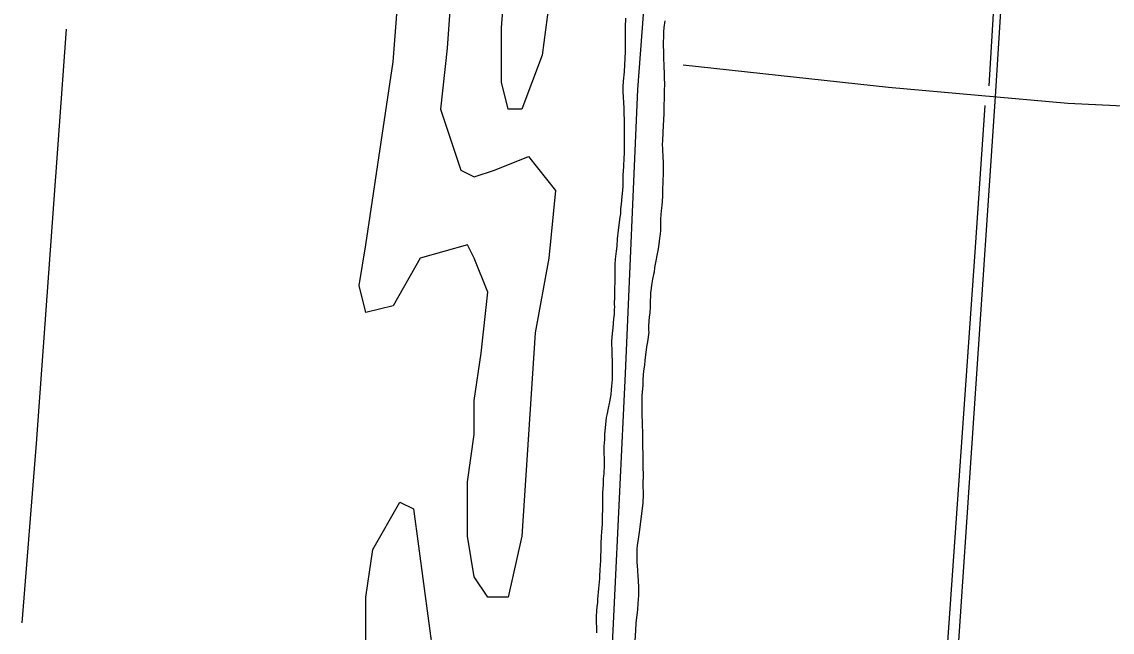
# Model space of a CAD drawing. Extents: x 3219052 to 3256913, y 800770 to 826146.
# Drawn here: x 3245568 to 3247011, y 809258 to 810066 of the extents above; entities that cross this region are included whole.
import ezdxf

# ---------------------------------------------------------------- set-up
doc = ezdxf.new("R2010")
doc.units = 0
for name, color, linetype in [('V-DTCH-CNTR', 7, 'Continuous'), ('V-SITE-VEGE', 7, 'Continuous'), ('V-TOPO-SHOR', 7, 'Continuous')]:
    doc.layers.add(name, color=color, linetype=linetype)

msp = doc.modelspace()

# ---------------------------------------------------------------- linework, layer by layer
at = {"layer": 'V-DTCH-CNTR'}
for points in [[(3246775.6, 808768.5), (3246856.3, 809967.2), (3246890, 810502.3), (3246930.5, 811068.6), (3246938.2, 811129.8), (3246934.7, 811154.9), (3246921.5, 811164.6), (3246906.8, 811165.6), (3246895.3, 811163.8), (3246870.2, 811165.8), (3246845.1, 811171.6), (3246817.1, 811182.8), (3246758.3, 811235.3), (3246693.3, 811306.7), (3246660.1, 811363.8), (3246649.4, 811395.9), (3246645.4, 811422.6), (3246643.3, 811473.9), (3246633.5, 811532.7), (3246609.4, 811610.6)], [(3246443.2, 810009.5), (3246714.8, 809979.6), (3246952.3, 809958.7), (3247117.2, 809950.8)]]:
    msp.add_lwpolyline(points, dxfattribs=at)
at = {"layer": 'V-SITE-VEGE'}
for points in [[(3246256.3, 810605.2), (3246301.1, 810784.6), (3246301.1, 810829.4), (3246319, 810883.2), (3246363.8, 810901.2), (3246354.9, 810865.3), (3246354.9, 810793.6), (3246328, 810470.7), (3246310.1, 810363.1), (3246292.1, 810273.4), (3246274.2, 810156.8), (3246256.3, 810022.3), (3246229.4, 809950.6), (3246211.5, 809950.6), (3246202.5, 809986.5), (3246202.5, 810058.2), (3246211.5, 810174.8), (3246220.5, 810318.3)], [(3246112.9, 809224.2), (3246050.2, 809044.9), (3246050.2, 808901.4), (3246059.2, 808820.7), (3246023.3, 808820.7), (3245987.5, 808829.6), (3245987.5, 808892.4), (3245996.4, 808973.1), (3246005.4, 809035.9), (3246023.3, 809134.5), (3246023.3, 809304.9), (3246032.3, 809367.7), (3246068.1, 809430.5), (3246086, 809421.5)]]:
    msp.add_lwpolyline(points, close=True, dxfattribs=at)
for points in [[(3246139.8, 810156.8), (3246130.8, 810031.3), (3246121.9, 809950.6), (3246148.8, 809869.9), (3246166.7, 809860.9), (3246193.6, 809869.9), (3246238.4, 809887.8), (3246274.2, 809843), (3246265.3, 809753.3), (3246247.3, 809654.7), (3246229.4, 809385.6), (3246211.5, 809304.9), (3246184.6, 809304.9), (3246166.7, 809331.8), (3246157.7, 809385.6), (3246157.7, 809457.4), (3246166.7, 809520.1), (3246166.7, 809565), (3246175.6, 809627.8), (3246184.6, 809708.5), (3246166.7, 809753.3), (3246157.7, 809771.2), (3246095, 809753.3), (3246059.2, 809690.5), (3246023.3, 809681.6), (3246014.4, 809717.4), (3246023.3, 809771.2), (3246059.2, 810013.4), (3246086, 810363.1)], [(3246334.1, 809353.3), (3246334.8, 809372.4), (3246334.8, 809375.6), (3246335.2, 809385.1), (3246335.6, 809391.4), (3246336.4, 809401.4), (3246336.6, 809431.8), (3246337, 809442.7), (3246337.8, 809454), (3246337.7, 809461.3), (3246338.6, 809468.5), (3246338.9, 809479), (3246338.7, 809504.8), (3246339.6, 809513.4), (3246339.5, 809520.2), (3246341.6, 809542.5), (3246342.9, 809547.9), (3246343.8, 809552.9), (3246345.9, 809563.4), (3246347.7, 809572.9), (3246348.1, 809579.3), (3246348.9, 809583.8), (3246349.8, 809592.9), (3246349.6, 809613.7), (3246349, 809629.1), (3246348.9, 809643.2), (3246349.7, 809654.1), (3246350.6, 809660.9), (3246351.4, 809673.6), (3246351.8, 809675.9), (3246352.2, 809679.9), (3246352.2, 809685.8), (3246352.6, 809688.6), (3246352.1, 809692.6), (3246352.5, 809702.6), (3246352.5, 809705.3), (3246352.9, 809711.2), (3246352.8, 809714.9), (3246353.3, 809720.3), (3246353, 809745.2), (3246353.4, 809752), (3246354.7, 809762.9), (3246355.6, 809769.3), (3246356.4, 809778.8), (3246357.7, 809790.6), (3246359.8, 809807.9), (3246360.6, 809812), (3246360.6, 809818.8), (3246361.4, 809825.1), (3246362.3, 809835.1), (3246363.5, 809847.8), (3246363.8, 809864.6), (3246364.3, 809867.8), (3246365.4, 809893.2), (3246365.3, 809902.2), (3246365.5, 809927.2), (3246365.6, 809930.3), (3246365.5, 809935.8), (3246365, 809945.7), (3246364.9, 809952.1), (3246363.8, 809973.9), (3246363.8, 809980.2), (3246364.2, 809987.9), (3246365.4, 810000.2), (3246366.6, 810026.9), (3246366.9, 810044.2), (3246366.8, 810059.1), (3246367.1, 810070.9)], [(3246418.8, 810067.7), (3246417.5, 810058.6), (3246417.1, 810053.2), (3246416.8, 810032.8), (3246417.3, 810028.7), (3246417, 810016.9), (3246417.5, 810009.7), (3246418.6, 809980.7), (3246418.2, 809977.9), (3246417.9, 809962.1), (3246417.5, 809958.4), (3246417.6, 809944.8), (3246416.4, 809920.3), (3246415.6, 809908.5), (3246415.2, 809904.9), (3246415.7, 809897.7), (3246416.2, 809887.2), (3246416.8, 809880.4), (3246416.8, 809870.5), (3246416.1, 809851), (3246415.7, 809847.3), (3246415.8, 809835.1), (3246415, 809823.3), (3246414.1, 809816), (3246413.3, 809805.6), (3246413, 809790.6), (3246412.6, 809785.2), (3246411.7, 809779.7), (3246410.9, 809772), (3246410, 809765.7), (3246405.2, 809741.1), (3246404.8, 809734.8), (3246403.9, 809731.6), (3246402.6, 809725.7), (3246401.8, 809720.3), (3246400.1, 809707.5), (3246399.3, 809692.6), (3246399.3, 809689.4), (3246398.9, 809680.8), (3246398.1, 809675.8), (3246397.2, 809664), (3246397.3, 809657.7), (3246397.8, 809655.4), (3246396.1, 809642.7), (3246394.8, 809635.9), (3246392.6, 809618.2), (3246391.8, 809611.8), (3246390.5, 809604.1), (3246389.7, 809592.8), (3246389.7, 809585), (3246388.9, 809576.4), (3246388.5, 809571), (3246388.6, 809557.8), (3246388.3, 809543.8), (3246388.8, 809538.3), (3246388.8, 809532.4), (3246389.4, 809522.9), (3246389.7, 809475.3), (3246390.3, 809468.1), (3246389.9, 809453.6), (3246390, 809440.9), (3246389.7, 809429.1), (3246385, 809390.9), (3246383.7, 809381.4), (3246382.4, 809373.2), (3246382, 809368.7), (3246381.6, 809361), (3246381.7, 809349.7), (3246382.2, 809347.4)], [(3246329, 809257.6), (3246328.4, 809278.5), (3246328.7, 809287.1), (3246329.2, 809292.1), (3246330, 809297.5), (3246330, 809302.1), (3246331.7, 809316.1), (3246332.9, 809329.3), (3246332.9, 809332.5), (3246333.3, 809341.1), (3246334.1, 809353.3)], [(3246382.2, 809347.4), (3246382.7, 809338.8), (3246383.2, 809333.3), (3246383.8, 809318.4), (3246383.9, 809307.1), (3246383.1, 809296.2), (3246382.7, 809288.5), (3246380.6, 809270.3), (3246380.2, 809261.2), (3246379, 809246.3)]]:
    msp.add_lwpolyline(points, dxfattribs=at)
at = {"layer": 'V-TOPO-SHOR'}
for points in [[(3246222.8, 807479.3), (3246230.6, 807644.1), (3246228.3, 807756), (3246271.4, 808207.6), (3246328.5, 808715.1), (3246344.1, 809132.2), (3246366.8, 809601), (3246383, 809976.6), (3246407.9, 810303.8), (3246438, 810662.1), (3246473.9, 811004.8), (3246499.5, 811372.8), (3246512.8, 811532.6)], [(3246848, 809981.6), (3246860.6, 810188.1), (3246865.9, 810259.3), (3246883.7, 810462.3), (3246896.4, 810736.4), (3246921.6, 811133.8)], [(3245626.5, 810056.3), (3245586.8, 809508.1), (3245567.8, 809270.7)], [(3246790.8, 809207.7), (3246830.2, 809768.2), (3246842.7, 809955.6)]]:
    msp.add_lwpolyline(points, dxfattribs=at)

doc.saveas('drawing.dxf')
